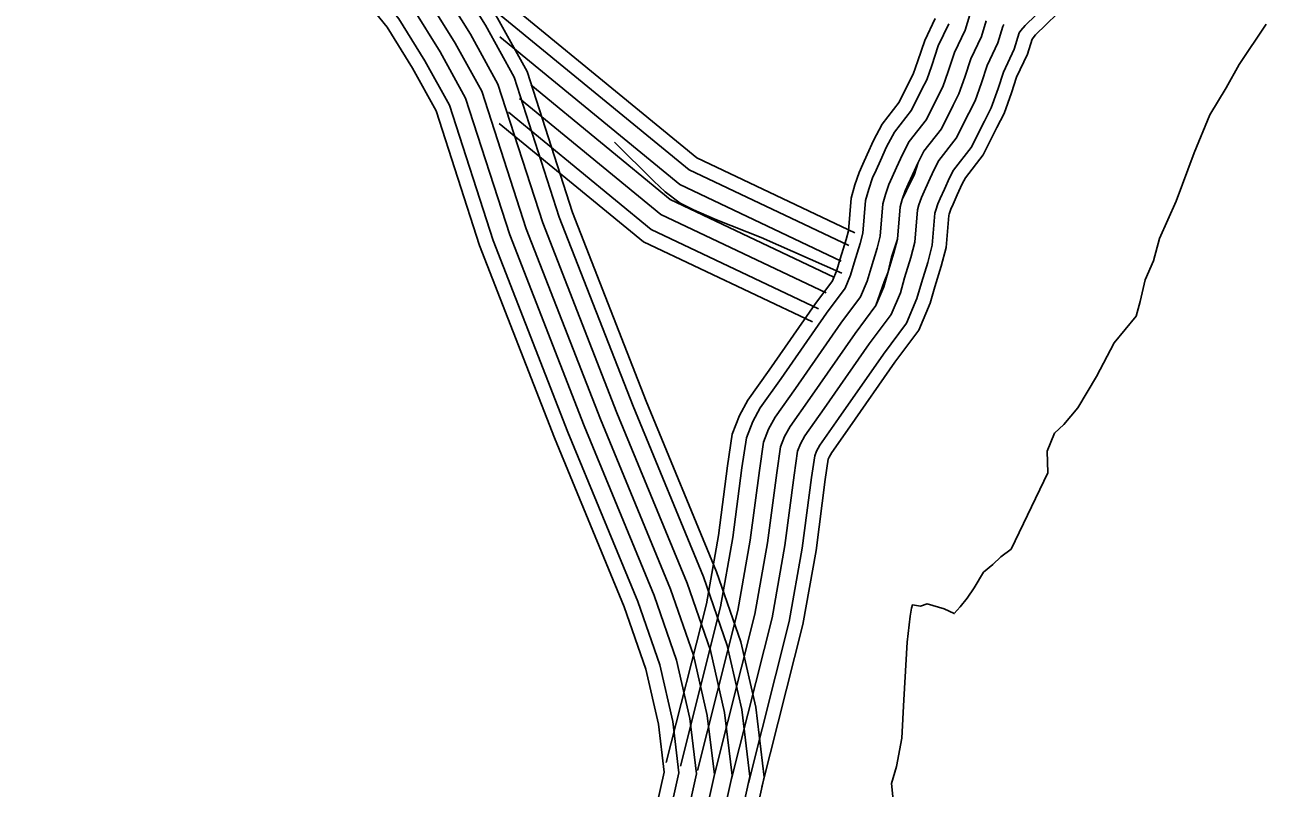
# Model space of a CAD drawing. Extents: x 1551132 to 1791609, y 378168 to 563823.
# Drawn here: x 1621721 to 1623914, y 405543 to 406893 of the extents above; entities that cross this region are included whole.
import ezdxf

# ---------------------------------------------------------------- set-up
doc = ezdxf.new("R2010")
doc.units = 0
for name, color, linetype in [('DESIGN - TRANSPORTATION - Text', 7, 'Continuous'), ('SURVEY - CONTROL with Text', 7, 'Continuous'), ('SURVEY - PROPERTY - Owners', 7, 'Continuous'), ('SURVEY - TRANSPORTATION - Roads', 7, 'Continuous')]:
    doc.layers.add(name, color=color, linetype=linetype)

msp = doc.modelspace()

# ---------------------------------------------------------------- linework, layer by layer
at = {"layer": 'DESIGN - TRANSPORTATION - Text'}
msp.add_lwpolyline([(1623914.401, 406893.87), (1623866.819, 406822.768), (1623843.886, 406781.192), (1623814.828, 406733.732), (1623787.329, 406666.189), (1623755.429, 406580.711), (1623725.972, 406515.226), (1623715.08, 406475.375), (1623700.331, 406441.633), (1623691.489, 406403.748), (1623684.906, 406377.839), (1623645.857, 406330.596), (1623614.533, 406271.161), (1623581.3, 406215.777), (1623556.642, 406186.259), (1623540.293, 406170.592), (1623527.584, 406138.808), (1623528.734, 406100.699), (1623463.736, 405965.845), (1623445.428, 405952.22), (1623431.128, 405938.511), (1623414.82, 405924.836), (1623398.204, 405897.143), (1623385.813, 405879.384), (1623373.455, 405863.626), (1623363.196, 405851.825), (1623345.38, 405860.242), (1623315.573, 405868.917), (1623303.49, 405865.176), (1623289.54, 405867.492), (1623287.407, 405861.525), (1623285.098, 405847.55), (1623280.073, 405801.557), (1623273.798, 405699.479), (1623270.29, 405631.403), (1623261.174, 405581.501), (1623252.516, 405551.626), (1623257.349, 405499.408)], dxfattribs=at)
at = {"layer": 'SURVEY - CONTROL with Text'}
for points in [[(1621720.703, 408957.956), (1621748.061, 408636.864), (1621748.086, 408364.265), (1621755.127, 408298.014), (1621783.618, 408191.378), (1621852.683, 407981.93), (1621926.04, 407792.475), (1622053.786, 407485.976), (1622115.735, 407338.772), (1622161.942, 407268.537), (1622257.231, 407150.342), (1622363.571, 407024.547), (1622432.444, 406939.378), (1622481.376, 406860.51), (1622528.217, 406775.657), (1622606.798, 406532.001), (1622738.103, 406195.392), (1622861.925, 405894.968), (1622902.291, 405778.14), (1622926.773, 405671.554), (1622939.273, 405567.151), (1622902.824, 405403.305)], [(1622022.787, 407785.742), (1622133.768, 407519.477), (1622192.566, 407379.765), (1622232.082, 407319.705), (1622324.105, 407205.56), (1622430.402, 407079.815), (1622503.276, 406989.696), (1622556.224, 406904.352), (1622608.173, 406810.242), (1622688.529, 406561.094), (1622818.593, 406227.676), (1622943.056, 405925.677), (1622985.764, 405802.074), (1623012.321, 405686.454), (1623027.129, 405562.767), (1622987.547, 405384.838)], [(1621980.18, 407743.158), (1622082.377, 407497.951), (1622143.201, 407353.431), (1622187.017, 407286.829), (1622281.139, 407170.084), (1622387.462, 407044.306), (1622457.768, 406957.37), (1622508.134, 406876.185), (1622556.799, 406788.024), (1622636.014, 406542.401), (1622766.877, 406206.934), (1622890.933, 405905.943), (1622932.132, 405786.698), (1622957.356, 405676.879), (1622970.681, 405565.584), (1622933.115, 405396.705)], [(1622005.304, 407763.441), (1622110.968, 407509.926), (1622170.667, 407368.081), (1622212.091, 407305.121), (1622305.047, 407189.818), (1622411.353, 407064.057), (1622483.084, 406975.354), (1622534.891, 406891.86), (1622585.382, 406800.383), (1622665.23, 406552.802), (1622795.652, 406218.476), (1622919.932, 405916.927), (1622961.973, 405795.257), (1622987.939, 405682.212), (1623002.088, 405564.017), (1622963.397, 405390.104)], [(1621860.383, 407721.999), (1621972.88, 407452.092), (1622038.02, 407297.304), (1622090.994, 407216.777), (1622189.583, 407094.491), (1622295.972, 406968.646), (1622360.796, 406888.477), (1622405.661, 406816.158), (1622447.335, 406740.673), (1622524.125, 406502.575), (1622656.688, 406162.733), (1622779.852, 405863.9), (1622817.851, 405753.931), (1622840.234, 405656.478), (1622850.4, 405571.584), (1622817.117, 405421.989)], [(1621922.265, 407720.974), (1622025.195, 407474), (1622088.269, 407324.113), (1622136.868, 407250.245), (1622233.324, 407130.6), (1622339.679, 407004.788), (1622407.119, 406921.386), (1622454.618, 406844.834), (1622499.634, 406763.29), (1622577.582, 406521.601), (1622709.329, 406183.85), (1622832.917, 405883.992), (1622872.45, 405769.581), (1622896.191, 405666.228), (1622907.865, 405568.718), (1622872.533, 405409.905)], [(1621952.347, 407729.357), (1622053.786, 407485.976), (1622115.735, 407338.772), (1622161.942, 407268.537), (1622257.231, 407150.342), (1622363.571, 407024.547), (1622432.444, 406939.378), (1622481.376, 406860.51), (1622528.217, 406775.657), (1622606.798, 406532.001), (1622738.103, 406195.392), (1622861.925, 405894.968), (1622902.291, 405778.14), (1622926.773, 405671.554), (1622939.273, 405567.151), (1622902.824, 405403.305)], [(1621952.347, 407729.357), (1622053.786, 407485.976), (1622115.735, 407338.772), (1622161.942, 407268.537), (1622257.231, 407150.342), (1622363.571, 407024.547), (1622432.444, 406939.378), (1622481.376, 406860.51), (1622528.217, 406775.657), (1622606.798, 406532.001), (1622738.103, 406195.392), (1622861.925, 405894.968), (1622902.291, 405778.14), (1622926.773, 405671.554), (1622939.273, 405567.151), (1622902.824, 405403.305)], [(1621980.963, 407741.283), (1622082.377, 407497.951), (1622143.201, 407353.431), (1622187.017, 407286.829), (1622281.139, 407170.084), (1622387.462, 407044.306), (1622457.768, 406957.37), (1622508.134, 406876.185), (1622556.799, 406788.024), (1622636.014, 406542.401), (1622766.877, 406206.934), (1622890.933, 405905.943), (1622932.132, 405786.698), (1622957.356, 405676.879), (1622970.681, 405565.584), (1622933.115, 405396.705)], [(1621889.732, 407718.44), (1621996.604, 407462.025), (1622060.803, 407309.463), (1622111.793, 407231.953), (1622209.416, 407110.866), (1622315.788, 406985.038), (1622381.803, 406903.402), (1622427.861, 406829.159), (1622471.051, 406750.932), (1622548.366, 406511.2), (1622680.554, 406172.308), (1622803.918, 405873.009), (1622842.609, 405761.023), (1622865.608, 405660.895), (1622876.458, 405570.284), (1622842.25, 405416.505)], [(1621895.124, 407705.507), (1621996.604, 407462.025), (1622060.803, 407309.463), (1622111.793, 407231.953), (1622209.416, 407110.866), (1622315.788, 406985.038), (1622381.803, 406903.402), (1622427.861, 406829.159), (1622471.051, 406750.932), (1622548.366, 406511.2), (1622680.554, 406172.308), (1622803.918, 405873.009), (1622842.609, 405761.023), (1622865.608, 405660.895), (1622876.458, 405570.284), (1622842.25, 405416.505)], [(1621923.731, 407717.432), (1622025.195, 407474), (1622088.269, 407324.113), (1622136.868, 407250.245), (1622233.324, 407130.6), (1622339.679, 407004.788), (1622407.119, 406921.386), (1622454.618, 406844.834), (1622499.634, 406763.29), (1622577.582, 406521.601), (1622709.329, 406183.85), (1622832.917, 405883.992), (1622872.45, 405769.581), (1622896.191, 405666.228), (1622907.865, 405568.718), (1622872.533, 405409.905)], [(1621871.382, 407695.606), (1621972.88, 407452.092), (1622038.02, 407297.304), (1622090.994, 407216.777), (1622189.583, 407094.491), (1622295.972, 406968.646), (1622360.796, 406888.477), (1622405.661, 406816.158), (1622447.335, 406740.673), (1622524.125, 406502.575), (1622656.688, 406162.733), (1622779.852, 405863.9), (1622817.851, 405753.931), (1622840.234, 405656.478), (1622850.4, 405571.584), (1622817.117, 405421.989)]]:
    msp.add_lwpolyline(points, dxfattribs=at)
at = {"layer": 'SURVEY - PROPERTY - Owners'}
for points in [[(1623419.837, 406899.936), (1623411.338, 406872.027), (1623392.621, 406832.276), (1623382.047, 406800.4), (1623371.505, 406770.516), (1623361.147, 406750.666), (1623340.398, 406708.939), (1623309.69, 406669.405), (1623299.332, 406649.546), (1623292.274, 406627.071), (1623282.574, 406607.753), (1623275.166, 406591.97), (1623271.216, 406583.636), (1623267.707, 406570.911), (1623262.883, 406513.901), (1623252.308, 406482.017), (1623245.808, 406454.074), (1623239.516, 406438.149), (1623224.767, 406396.323), (1623187.876, 406346.872), (1623107.811, 406232.06), (1623072.92, 406182.575), (1623063.304, 406165.067), (1623056.279, 406146.791), (1623049.446, 406100.815), (1623033.213, 405976.828), (1623010.938, 405850.95), (1622939.273, 405567.151)], [(1622763.044, 406685.439), (1622832.026, 406616.245), (1622852.176, 406597.545), (1622878.725, 406577.586), (1622902.616, 406565.51), (1622942.79, 406548.11), (1623022.213, 406516.618), (1623164.76, 406453.541)]]:
    msp.add_lwpolyline(points, dxfattribs=at)
at = {"layer": 'SURVEY - TRANSPORTATION - Roads'}
for points in [[(1622454.085, 407030.256), (1622908.066, 406657.646), (1623187.268, 406525.143)], [(1622520.359, 406943.887), (1622894.725, 406636.612), (1623176.676, 406502.817)], [(1623545.693, 406947.188), (1623488.328, 406891.736), (1623480.803, 406882.377), (1623478.119, 406878.494), (1623469.336, 406849.668), (1623450.295, 406809.225), (1623440.712, 406780.325), (1623428.504, 406745.74), (1623416.387, 406722.515), (1623393.155, 406675.789), (1623362.08, 406635.779), (1623355.005, 406622.221), (1623345.789, 406602.22), (1623338.473, 406585.503), (1623334.231, 406576.153), (1623330.456, 406565.244), (1623328.998, 406559.961), (1623324.214, 406503.426), (1623316.248, 406472.708), (1623305.24, 406436.424), (1623297.182, 406408.69), (1623279.007, 406365.339), (1623238.158, 406310.596), (1623158.576, 406196.459), (1623125.594, 406149.683), (1623119.669, 406138.899), (1623116.602, 406130.916), (1623110.853, 406092.231), (1623094.503, 405967.395), (1623071.595, 405837.941), (1622999.388, 405551.967)], [(1623390.613, 406910.378), (1623382.338, 406883.202), (1623363.78, 406843.801), (1623352.714, 406810.442), (1623343.006, 406782.908), (1623333.523, 406764.741), (1623314.015, 406725.515), (1623283.499, 406686.214), (1623271.491, 406663.205), (1623260.949, 406640.321), (1623253.533, 406623.379), (1623247.758, 406610.653), (1623241.591, 406592.828), (1623237.058, 406576.386), (1623232.217, 406519.143), (1623226.7, 406497.892), (1623216.092, 406462.9), (1623209.359, 406439.757), (1623197.651, 406411.815), (1623162.735, 406365.014), (1623082.428, 406249.861), (1623046.587, 406199.018), (1623035.121, 406178.15), (1623026.121, 406154.725), (1623018.746, 406105.107), (1623002.563, 405981.545), (1622980.605, 405857.458), (1622909.215, 405574.743)], [(1623564.134, 406930.637), (1623506.619, 406875.036), (1623500.636, 406867.594), (1623492.461, 406840.76), (1623473.286, 406800.034), (1623464.095, 406772.316), (1623451.228, 406735.857), (1623438.412, 406711.298), (1623414.187, 406662.58), (1623382.963, 406622.379), (1623377.197, 406611.329), (1623368.338, 406592.086), (1623361.047, 406575.436), (1623357.214, 406566.986), (1623354.072, 406557.91), (1623353.439, 406555.602), (1623348.664, 406499.242), (1623340.039, 406466.016), (1623328.939, 406429.382), (1623320.514, 406400.431), (1623300.623, 406352.988), (1623258.208, 406296.129), (1623178.809, 406182.267), (1623146.585, 406136.574), (1623142.135, 406128.466), (1623140.644, 406124.591), (1623135.327, 406088.806), (1623118.944, 405963.636), (1623095.778, 405832.758), (1623023.346, 405545.917)], [(1623329.281, 406903.653), (1623311.023, 406864.885), (1623299.057, 406828.801), (1623290.857, 406805.575), (1623282.991, 406790.492), (1623265.758, 406755.841), (1623235.575, 406716.981), (1623220.567, 406688.206), (1623209.217, 406663.563), (1623201.734, 406646.471), (1623195.026, 406631.696), (1623187.401, 406609.653), (1623180.993, 406586.394), (1623176.11, 406528.726), (1623172.093, 406513.259), (1623161.718, 406479.05), (1623155.802, 406458.699), (1623148.035, 406440.157), (1623116.736, 406398.198), (1623035.996, 406282.428), (1622998.405, 406229.11), (1622983.564, 406202.084), (1622970.939, 406169.242), (1622962.573, 406112.957), (1622946.498, 405990.17), (1622925.115, 405869.359), (1622854.225, 405588.626)], [(1623353.339, 406894.386), (1623334.948, 406855.327), (1623323.381, 406820.476), (1623314.507, 406795.292), (1623305.907, 406778.816), (1623287.64, 406742.09), (1623257.299, 406703.031), (1623243.658, 406676.872), (1623232.675, 406653.021), (1623225.225, 406636.004), (1623218.934, 406622.154), (1623211.975, 406602.028), (1623206.417, 406581.861), (1623201.551, 406524.376), (1623196.851, 406506.292), (1623186.376, 406471.725), (1623180.084, 406450.108), (1623170.526, 406427.307), (1623137.594, 406383.147), (1623057.046, 406267.661), (1623020.246, 406215.468), (1623006.938, 406191.234), (1622995.955, 406162.667), (1622988.039, 406109.398), (1622971.922, 405986.262), (1622950.281, 405863.959), (1622879.158, 405582.335)], [(1623419.837, 406899.936), (1623411.338, 406872.027), (1623392.621, 406832.276), (1623382.047, 406800.4), (1623371.505, 406770.516), (1623361.147, 406750.666), (1623340.398, 406708.939), (1623309.69, 406669.405), (1623299.332, 406649.546), (1623289.232, 406627.621), (1623281.849, 406610.754), (1623276.582, 406599.153), (1623271.216, 406583.636), (1623267.707, 406570.911), (1623262.883, 406513.901), (1623256.549, 406489.5), (1623245.808, 406454.074), (1623238.633, 406429.399), (1623224.767, 406396.323), (1623187.876, 406346.872), (1623107.811, 406232.06), (1623072.92, 406182.575), (1623063.304, 406165.067), (1623056.279, 406146.791), (1623049.446, 406100.815), (1623033.213, 405976.828), (1623010.938, 405850.95), (1622939.273, 405567.151)], [(1623419.837, 406899.936), (1623411.338, 406872.027), (1623392.621, 406832.276), (1623382.047, 406800.4), (1623371.505, 406770.516), (1623361.147, 406750.666), (1623340.398, 406708.939), (1623309.69, 406669.405), (1623299.332, 406649.546), (1623289.232, 406627.621), (1623281.849, 406610.754), (1623276.582, 406599.153), (1623271.216, 406583.636), (1623267.707, 406570.911), (1623262.883, 406513.901), (1623256.549, 406489.5), (1623245.808, 406454.074), (1623238.633, 406429.399), (1623224.767, 406396.323), (1623187.876, 406346.872), (1623107.811, 406232.06), (1623072.92, 406182.575), (1623063.304, 406165.067), (1623056.279, 406146.791), (1623049.446, 406100.815), (1623033.213, 405976.828), (1623010.938, 405850.95), (1622939.273, 405567.151)], [(1623450.587, 406893.186), (1623449.062, 406889.494), (1623440.337, 406860.852), (1623421.462, 406820.751), (1623411.379, 406790.358), (1623400.004, 406758.124), (1623388.771, 406736.59), (1623366.78, 406692.364), (1623335.881, 406652.596), (1623327.173, 406635.888), (1623317.515, 406614.92), (1623310.165, 406598.128), (1623305.407, 406587.653), (1623300.84, 406574.444), (1623298.357, 406565.436), (1623293.549, 406508.659), (1623286.399, 406481.108), (1623275.524, 406445.249), (1623267.907, 406419.04), (1623251.883, 406380.831), (1623213.017, 406328.729), (1623133.194, 406214.26), (1623099.253, 406166.133), (1623091.486, 406151.983), (1623086.436, 406138.858), (1623080.145, 406096.523), (1623063.862, 405972.112), (1623041.271, 405844.442), (1622969.331, 405559.559)], [(1622560.016, 406871.243), (1622878, 406610.237), (1623163.385, 406474.808)], [(1622614.631, 406786.299), (1622861.275, 406583.861), (1623150.093, 406446.799)], [(1622614.631, 406786.299), (1622861.275, 406583.861), (1623150.093, 406446.799)], [(1622594.965, 406762.332), (1622844.551, 406557.485), (1623136.802, 406418.79)], [(1622575.299, 406738.373), (1622827.826, 406531.109), (1623123.511, 406390.781)], [(1622558.982, 406718.498), (1622813.943, 406509.226), (1623112.486, 406367.547)]]:
    msp.add_lwpolyline(points, dxfattribs=at)

doc.saveas('drawing.dxf')
